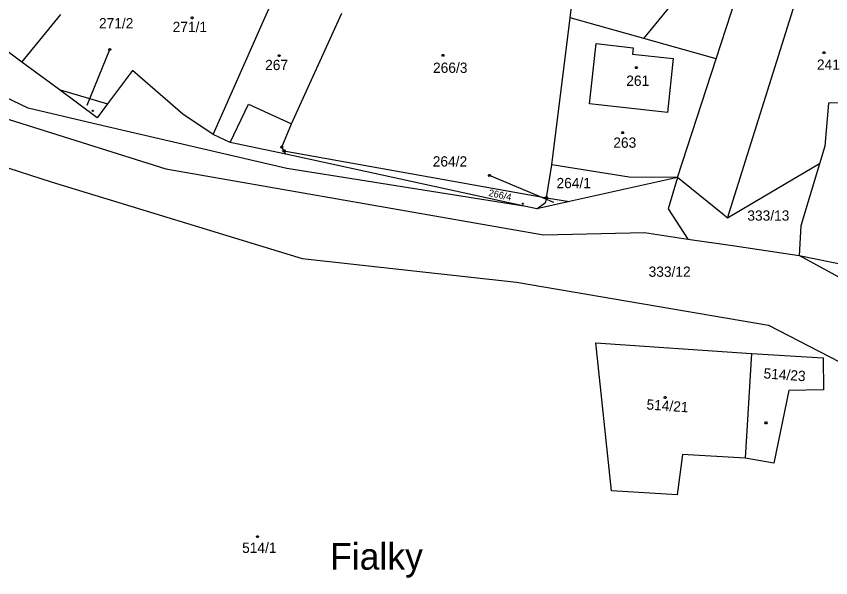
# Model space of a CAD drawing. Extents: x -634640 to -629202, y -1196156 to -1190068.
# Drawn here: x -631784.1 to -631649.3, y -1192812.9 to -1192720.1 of the extents above; entities that cross this region are included whole.
import ezdxf

# ---------------------------------------------------------------- set-up
doc = ezdxf.new("R2010")
doc.units = 0
for name, color, linetype in [('Vrstva 1', 7, 'Continuous'), ('Vrstva 2', 7, 'Continuous'), ('Vrstva 3', 7, 'Continuous'), ('Vrstva 4', 7, 'Continuous'), ('Vrstva 5', 7, 'Continuous'), ('Vrstva 7', 7, 'Continuous'), ('Vrstva 8', 7, 'Continuous')]:
    doc.layers.add(name, color=color, linetype=linetype)

msp = doc.modelspace()

# ---------------------------------------------------------------- linework, layer by layer
at = {"layer": 'Vrstva 1'}
for p, q in [((-631668.3, -1192727.1), (-631659.98, -1192701.55)), ((-631666.42, -1192753.44), (-631651.28, -1192705.28)), ((-631751.5, -1192739.61), (-631740.47, -1192714.76)), ((-631692.44, -1192720.33), (-631692.04, -1192717.12)), ((-631680.25, -1192723.75), (-631675.17, -1192717.6)), ((-631783.13, -1192727.65), (-631776.66, -1192719.79)), ((-631738.56, -1192737.86), (-631730.23, -1192719.55)), ((-631695.45, -1192744.63), (-631692.44, -1192720.33)), ((-631680.25, -1192723.75), (-631692.44, -1192720.33)), ((-631783.13, -1192727.65), (-631787.93, -1192724.11)), ((-631668.3, -1192727.1), (-631680.25, -1192723.75)), ((-631689.22, -1192734.56), (-631688.13, -1192724.59)), ((-631688.13, -1192724.59), (-631682.02, -1192725.29)), ((-631682.02, -1192725.29), (-631682.13, -1192726.34)), ((-631782.1, -1192735.29), (-631799.89, -1192726.74)), ((-631682.13, -1192726.34), (-631675.4, -1192727.06)), ((-631776.97, -1192732.2), (-631783.13, -1192727.65)), ((-631675.4, -1192727.06), (-631676.35, -1192735.97)), ((-631674.69, -1192746.73), (-631668.3, -1192727.1)), ((-631764.83, -1192729.03), (-631768.96, -1192734.58)), ((-631756.49, -1192736.25), (-631764.83, -1192729.03)), ((-631776.97, -1192732.2), (-631768.96, -1192734.58)), ((-631770.66, -1192736.86), (-631776.97, -1192732.2)), ((-631797.91, -1192733.18), (-631759.33, -1192745.33)), ((-631768.96, -1192734.58), (-631770.66, -1192736.86)), ((-631676.35, -1192735.97), (-631689.22, -1192734.56)), ((-631649.71, -1192734.43), (-631650.33, -1192741.55)), ((-631641.69, -1192734.21), (-631649.71, -1192734.43)), ((-631771.34, -1192737.84), (-631782.1, -1192735.29)), ((-631751.5, -1192739.61), (-631756.49, -1192736.25)), ((-631739.29, -1192745.23), (-631771.34, -1192737.84)), ((-631740.14, -1192741.73), (-631738.56, -1192737.86)), ((-631748.66, -1192740.97), (-631751.5, -1192739.61)), ((-631739.48, -1192742.86), (-631748.66, -1192740.97)), ((-631739.78, -1192742.34), (-631740.14, -1192741.73)), ((-631650.33, -1192741.55), (-631651.22, -1192744.51)), ((-631739.48, -1192742.86), (-631739.78, -1192742.34)), ((-631739.78, -1192742.34), (-631696.37, -1192750.11)), ((-631699.76, -1192751.52), (-631739.48, -1192742.86)), ((-631787.77, -1192744.42), (-631778.3, -1192747.47)), ((-631759.33, -1192745.33), (-631696.86, -1192756.23)), ((-631699.76, -1192751.52), (-631739.29, -1192745.23)), ((-631696.37, -1192750.11), (-631695.45, -1192744.63)), ((-631682.66, -1192746.71), (-631695.45, -1192744.63)), ((-631651.22, -1192744.51), (-631666.42, -1192753.44)), ((-631651.22, -1192744.51), (-631654.3, -1192754.73)), ((-631674.69, -1192746.73), (-631692.54, -1192750.7)), ((-631674.69, -1192746.73), (-631682.66, -1192746.71)), ((-631674.69, -1192746.73), (-631676.21, -1192751.91)), ((-631673.81, -1192747.46), (-631674.69, -1192746.73)), ((-631778.3, -1192747.47), (-631736.77, -1192760.15)), ((-631667.18, -1192752.83), (-631673.81, -1192747.46)), ((-631692.54, -1192750.7), (-631697.97, -1192751.91)), ((-631697.97, -1192751.91), (-631696.49, -1192750.83)), ((-631696.49, -1192750.83), (-631696.37, -1192750.11)), ((-631696.37, -1192750.11), (-631692.54, -1192750.7)), ((-631697.97, -1192751.91), (-631699.76, -1192751.52)), ((-631676.21, -1192751.91), (-631672.95, -1192756.91)), ((-631666.42, -1192753.44), (-631667.18, -1192752.83)), ((-631654.3, -1192754.73), (-631654.58, -1192759.65)), ((-631696.86, -1192756.23), (-631680.13, -1192755.86)), ((-631680.13, -1192755.86), (-631672.95, -1192756.91)), ((-631672.95, -1192756.91), (-631665.59, -1192757.99)), ((-631665.59, -1192757.99), (-631654.58, -1192759.65)), ((-631736.77, -1192760.15), (-631701.33, -1192764.05)), ((-631654.58, -1192759.65), (-631627.94, -1192765.04)), ((-631637.93, -1192768.72), (-631654.58, -1192759.65)), ((-631701.33, -1192764.05), (-631659.64, -1192771.13)), ((-631659.64, -1192771.13), (-631645.26, -1192778.57)), ((-631685.61, -1192798.51), (-631688.22, -1192774.1)), ((-631688.22, -1192774.1), (-631662.44, -1192775.84)), ((-631662.44, -1192775.84), (-631663.49, -1192793.16)), ((-631662.44, -1192775.84), (-631650.61, -1192776.57)), ((-631650.61, -1192776.57), (-631650.56, -1192781.82)), ((-631656.27, -1192781.96), (-631658.74, -1192793.94)), ((-631650.56, -1192781.82), (-631656.27, -1192781.96)), ((-631673.87, -1192792.52), (-631674.74, -1192799.19)), ((-631663.49, -1192793.16), (-631673.87, -1192792.52)), ((-631658.74, -1192793.94), (-631663.49, -1192793.16)), ((-631674.74, -1192799.19), (-631685.61, -1192798.51))]:
    msp.add_line(p, q, dxfattribs=at)
at = {"layer": 'Vrstva 3'}
for points in [[(-631754.87, -1192720.21), (-631754.78, -1192720.36), (-631754.87, -1192720.51), (-631755.05, -1192720.51), (-631755.14, -1192720.36), (-631755.05, -1192720.21), (-631754.87, -1192720.21)], [(-631713.39, -1192726.39), (-631713.3, -1192726.54), (-631713.39, -1192726.69), (-631713.57, -1192726.69), (-631713.66, -1192726.54), (-631713.57, -1192726.39), (-631713.39, -1192726.39)], [(-631650.37, -1192725.95), (-631650.28, -1192726.1), (-631650.37, -1192726.25), (-631650.55, -1192726.25), (-631650.64, -1192726.1), (-631650.55, -1192725.95), (-631650.37, -1192725.95)], [(-631771.35, -1192735.62), (-631771.289, -1192735.72), (-631771.35, -1192735.82), (-631771.47, -1192735.82), (-631771.531, -1192735.72), (-631771.47, -1192735.62), (-631771.35, -1192735.62)], [(-631683.67, -1192739.17), (-631683.58, -1192739.32), (-631683.67, -1192739.47), (-631683.85, -1192739.47), (-631683.94, -1192739.32), (-631683.85, -1192739.17), (-631683.67, -1192739.17)], [(-631700.2, -1192750.97), (-631700.139, -1192751.07), (-631700.2, -1192751.17), (-631700.32, -1192751.17), (-631700.381, -1192751.07), (-631700.32, -1192750.97), (-631700.2, -1192750.97)], [(-631676.63, -1192782.95), (-631676.54, -1192783.1), (-631676.63, -1192783.25), (-631676.81, -1192783.25), (-631676.9, -1192783.1), (-631676.81, -1192782.95), (-631676.63, -1192782.95)], [(-631659.97, -1192787.15), (-631659.88, -1192787.3), (-631659.97, -1192787.45), (-631660.15, -1192787.45), (-631660.24, -1192787.3), (-631660.15, -1192787.15), (-631659.97, -1192787.15)], [(-631744.07, -1192805.95), (-631743.98, -1192806.1), (-631744.07, -1192806.25), (-631744.25, -1192806.25), (-631744.34, -1192806.1), (-631744.25, -1192805.95), (-631744.07, -1192805.95)]]:
    msp.add_lwpolyline(points, dxfattribs=at)
at = {"layer": 'Vrstva 4'}
for p, q in [((-631748.66, -1192740.97), (-631745.65, -1192734.63)), ((-631745.65, -1192734.63), (-631738.56, -1192737.86))]:
    msp.add_line(p, q, dxfattribs=at)
at = {"layer": 'Vrstva 5'}
for points in [[(-631740.48, -1192726.46), (-631740.39, -1192726.61), (-631740.48, -1192726.76), (-631740.66, -1192726.76), (-631740.75, -1192726.61), (-631740.66, -1192726.46), (-631740.48, -1192726.46)], [(-631681.41, -1192728.44), (-631681.32, -1192728.59), (-631681.41, -1192728.74), (-631681.59, -1192728.74), (-631681.68, -1192728.59), (-631681.59, -1192728.44), (-631681.41, -1192728.44)]]:
    msp.add_lwpolyline(points, dxfattribs=at)
at = {"layer": 'Vrstva 7'}
for p, q in [((-631772.35, -1192734.78), (-631768.59, -1192725.57)), ((-631695.15, -1192750.89), (-631705.79, -1192746.39))]:
    msp.add_line(p, q, dxfattribs=at)
for points in [[(-631768.45, -1192725.465), (-631768.423, -1192725.638), (-631768.563, -1192725.743), (-631768.73, -1192725.675), (-631768.757, -1192725.502), (-631768.617, -1192725.397), (-631768.45, -1192725.465)], [(-631705.893, -1192746.249), (-631705.72, -1192746.224), (-631705.617, -1192746.366), (-631705.687, -1192746.531), (-631705.86, -1192746.556), (-631705.963, -1192746.414), (-631705.893, -1192746.249)]]:
    msp.add_lwpolyline(points, dxfattribs=at)
at = {"layer": 'Vrstva 8'}
for points in [[(-631740.05, -1192741.58), (-631739.96, -1192741.73), (-631740.05, -1192741.88), (-631740.23, -1192741.88), (-631740.32, -1192741.73), (-631740.23, -1192741.58), (-631740.05, -1192741.58)], [(-631739.69, -1192742.19), (-631739.6, -1192742.34), (-631739.69, -1192742.49), (-631739.87, -1192742.49), (-631739.96, -1192742.34), (-631739.87, -1192742.19), (-631739.69, -1192742.19)], [(-631696.28, -1192749.96), (-631696.19, -1192750.11), (-631696.28, -1192750.26), (-631696.46, -1192750.26), (-631696.55, -1192750.11), (-631696.46, -1192749.96), (-631696.28, -1192749.96)]]:
    msp.add_lwpolyline(points, dxfattribs=at)

# ---------------------------------------------------------------- texts
at = {"layer": 'Vrstva 2'}
for s, height, p in [('271/1', 1.7, (-631758.189, -1192722.7)), ('267', 1.7, (-631742.893, -1192728.99)), ('266/3', 1.7, (-631715.123, -1192729.45)), ('241', 1.7, (-631651.623, -1192728.94)), ('261', 1.7, (-631683.163, -1192731.59)), ('271/2', 0.1, (-631772.559, -1192734.78)), ('263', 1.7, (-631685.303, -1192741.83)), ('264/1', 1.7, (-631694.7, -1192748.51)), ('264/2', 0.1, (-631695.38, -1192750.89)), ('333/13', 1.7, (-631663.133, -1192753.88)), ('333/12', 1.7, (-631679.463, -1192763.16)), ('514/1', 1.7, (-631746.703, -1192808.8))]:
    msp.add_text(s, height=height, dxfattribs=at).set_placement(p)
for s, height, rotation, p in [('266/4', 1.14, 347.84268, (-631706.014, -1192749.784)), ('514/23', 1.7, 355.97868, (-631660.493, -1192779.947)), ('514/21', 1.7, 355.97868, (-631679.863, -1192785.087))]:
    msp.add_text(s, height=height, rotation=rotation, dxfattribs=at).set_placement(p)
at = {"layer": 'Vrstva 7'}
for s, height, p in [('271/2', 1.7, (-631770.377, -1192722.09)), ('264/2', 1.7, (-631715.168, -1192744.93)), ('Fialky', 4.4, (-631732.162, -1192811.57))]:
    msp.add_text(s, height=height, dxfattribs=at).set_placement(p)

doc.saveas('drawing.dxf')
